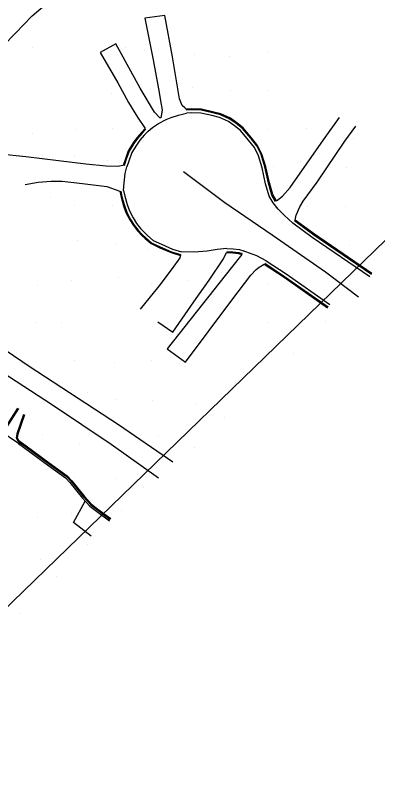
# Model space of a CAD drawing. Extents: x 1497074 to 1501343, y 481943 to 486114.
# Drawn here: x 1498273.2 to 1498460.5, y 484070.5 to 484461 of the extents above; entities that cross this region are included whole.
import ezdxf

# ---------------------------------------------------------------- set-up
doc = ezdxf.new("R2010")
doc.units = 0
for name, color, linetype in [('PH Exist DTM Boundary', 7, 'Continuous'), ('PH Exist DTM Breakline', 7, 'Continuous'), ('PH Exist DTM Point', 7, 'Continuous')]:
    doc.layers.add(name, color=color, linetype=linetype)

msp = doc.modelspace()

# ---------------------------------------------------------------- linework, layer by layer
at = {"layer": 'PH Exist DTM Boundary'}
msp.add_lwpolyline([(1497810.36, 484407.45), (1498181.14, 484070.49), (1498560.82, 484438.23), (1498186.43, 484771.69)], close=True, dxfattribs=at)
at = {"layer": 'PH Exist DTM Breakline'}
for points in [[(1498354.63, 484230.38), (1498326.64, 484249.52), (1498280.41, 484279.76), (1498244.6, 484303.99), (1498226.82, 484318.45), (1498211.99, 484332.61), (1498198.37, 484346.64), (1498193.27, 484355.52), (1498191.53, 484366.82), (1498192.79, 484372.8), (1498197.87, 484378.44), (1498217.42, 484393.9), (1498231.66, 484401.19), (1498237.63, 484406.15), (1498243.16, 484411.97), (1498247.64, 484421.34), (1498251.96, 484428.96), (1498256.57, 484434.09), (1498262.05, 484440.03), (1498267.33, 484445.56), (1498273.36, 484451.74), (1498281.92, 484460.66), (1498288.78, 484466.36)], [(1498361.53, 484412.45), (1498360.78, 484413.09), (1498359.52, 484414.33), (1498358.13, 484417.78), (1498354.39, 484439.45), (1498350.5, 484460.87), (1498340.15, 484459.37), (1498344.55, 484437.95), (1498347.17, 484422.89), (1498348.57, 484414.87), (1498349.11, 484412.12), (1498348.83, 484409.92), (1498348.49, 484408.02), (1498347.84, 484407.96), (1498345.21, 484410.98), (1498337.84, 484423.37), (1498325.25, 484446.16), (1498317.1, 484441.67), (1498326.25, 484426.11), (1498331.66, 484415.96), (1498336.44, 484408.35), (1498340.4, 484402.49)], [(1498408.14, 484365.14), (1498406.22, 484368.35), (1498404.49, 484374.39), (1498402.62, 484382.78), (1498400.65, 484389.17), (1498398.41, 484393.72), (1498395.22, 484397.76), (1498390.94, 484402.88), (1498387.58, 484405.43), (1498384.32, 484407.8), (1498379.43, 484410.1), (1498375.18, 484411.14), (1498369.38, 484412.47), (1498364.29, 484412.58), (1498361.53, 484412.45)], [(1498407.71, 484364.88), (1498405.76, 484368.15), (1498404, 484374.27), (1498402.14, 484382.65), (1498400.19, 484388.99), (1498397.98, 484393.46), (1498394.83, 484397.45), (1498390.59, 484402.51), (1498387.28, 484405.03), (1498384.06, 484407.37), (1498379.27, 484409.62), (1498375.07, 484410.65), (1498369.31, 484411.97), (1498364.3, 484412.07), (1498361.55, 484411.95)], [(1498341.85, 484401.11), (1498344.2, 484403.09), (1498347.22, 484405.09), (1498351.23, 484407.18), (1498353.7, 484408.22), (1498357.6, 484409.45), (1498361.61, 484410.45)], [(1498406.42, 484364.11), (1498404.37, 484367.55), (1498402.55, 484373.9), (1498400.69, 484382.27), (1498398.79, 484388.43), (1498396.71, 484392.65), (1498393.67, 484396.5), (1498389.55, 484401.42), (1498386.39, 484403.82), (1498383.3, 484406.07), (1498378.76, 484408.2), (1498374.72, 484409.19), (1498369.13, 484410.48), (1498364.32, 484410.57), (1498361.61, 484410.45)], [(1498408.14, 484365.14), (1498411.21, 484367.51), (1498415.17, 484372), (1498432.46, 484396.72), (1498440.66, 484408.24)], [(1498417.8, 484355.25), (1498418.34, 484357.73), (1498420.21, 484362.07), (1498421.98, 484364.91), (1498429.17, 484374.88), (1498443.39, 484395.95), (1498449.04, 484403.68)], [(1498340.4, 484402.49), (1498338.44, 484400.43), (1498335.97, 484397.68), (1498334.15, 484395.02), (1498331.64, 484390.96), (1498329.97, 484386.25), (1498328.95, 484383.4)], [(1498340.76, 484402.15), (1498338.8, 484400.1), (1498336.36, 484397.37), (1498334.57, 484394.75), (1498332.09, 484390.74), (1498330.44, 484386.08), (1498329.42, 484383.24)], [(1498341.85, 484401.11), (1498339.9, 484399.08), (1498337.54, 484396.45), (1498335.83, 484393.93), (1498333.45, 484390.09), (1498331.85, 484385.58), (1498330.83, 484382.73)], [(1498328.95, 484383.4), (1498326.06, 484382.86), (1498320.27, 484382.98), (1498309.76, 484384.1), (1498295.62, 484385.87), (1498278.74, 484387.82), (1498265.53, 484389.23), (1498258.41, 484389.76), (1498254.7, 484389.71), (1498247.71, 484388.72), (1498238.45, 484386.52), (1498225.93, 484384.17), (1498215.04, 484381.67), (1498217.12, 484376.76)], [(1498329.22, 484370.5), (1498329.51, 484374.53), (1498330.06, 484379.21), (1498330.83, 484382.73)], [(1498360.12, 484380.28), (1498381.55, 484364.25), (1498405.83, 484347.55), (1498433.5, 484328.48), (1498450.41, 484315.6)], [(1498278.35, 484373.59), (1498285.01, 484374.73), (1498291.83, 484375.27), (1498297.53, 484375.27), (1498307.94, 484374.04), (1498320.56, 484372.59), (1498327.25, 484370.11)], [(1498327.25, 484370.11), (1498327.87, 484367.06), (1498329.19, 484362.59), (1498330.36, 484359.19), (1498332.41, 484355.3), (1498334.28, 484352.4), (1498336.34, 484349.66), (1498338.68, 484347.2), (1498340.28, 484345.72), (1498343.38, 484343.08), (1498347.94, 484340.94), (1498353.74, 484338.42), (1498358.55, 484337)], [(1498327.74, 484370.21), (1498328.35, 484367.18), (1498329.67, 484362.74), (1498330.82, 484359.39), (1498332.84, 484355.56), (1498334.69, 484352.68), (1498336.72, 484349.98), (1498339.03, 484347.55), (1498340.61, 484346.09), (1498343.65, 484343.5), (1498348.15, 484341.4), (1498353.91, 484338.89), (1498358.7, 484337.48)], [(1498329.22, 484370.5), (1498329.81, 484367.54), (1498331.1, 484363.2), (1498332.2, 484359.99), (1498334.14, 484356.31), (1498335.92, 484353.54), (1498337.86, 484350.95), (1498340.08, 484348.62), (1498341.61, 484347.21), (1498344.47, 484344.77), (1498348.77, 484342.77), (1498354.42, 484340.3), (1498359.12, 484338.92)], [(1498416.61, 484353.64), (1498412.12, 484357.78), (1498409.03, 484360.93), (1498406.42, 484364.11)], [(1498161.49, 484363.27), (1498175.49, 484346.2), (1498203.7, 484319.35), (1498216.13, 484311.5), (1498251.37, 484286.57), (1498292.54, 484259.83), (1498322.77, 484239.67), (1498347.15, 484222.15)], [(1498456.3, 484325.98), (1498426.63, 484346.3), (1498416.61, 484353.64)], [(1498457.15, 484327.21), (1498427.5, 484347.52), (1498417.5, 484354.85)], [(1498457.43, 484327.63), (1498427.79, 484347.93), (1498417.8, 484355.25)], [(1498358.55, 484337), (1498358.28, 484335.82), (1498354.33, 484330.24), (1498347.42, 484321.13), (1498337.74, 484309.24)], [(1498346.9, 484302.8), (1498354.55, 484297.33), (1498365.5, 484312.98), (1498373.39, 484324.26), (1498380.83, 484335.19), (1498382.41, 484338.53)], [(1498390.17, 484337.45), (1498384.88, 484330.79), (1498351.61, 484288.84), (1498361.24, 484281.87), (1498385, 484313.98), (1498394.87, 484326.8), (1498397.64, 484329.73), (1498399.25, 484330.87), (1498401.78, 484332.51)], [(1498382.53, 484340.53), (1498377.52, 484340.04), (1498372.29, 484339.17), (1498365.55, 484338.59), (1498359.12, 484338.92)], [(1498382.41, 484338.53), (1498385.58, 484338.34), (1498388.58, 484338.05), (1498390.17, 484337.45)], [(1498382.44, 484339.03), (1498385.62, 484338.84), (1498388.69, 484338.54), (1498390.35, 484337.92)], [(1498382.53, 484340.53), (1498385.73, 484340.34), (1498389.04, 484340.02), (1498390.88, 484339.33)], [(1498402.88, 484334.18), (1498397.95, 484336.84), (1498392.35, 484338.9), (1498390.88, 484339.33)], [(1498402.06, 484332.93), (1498412.35, 484326.19), (1498434.76, 484310.43)], [(1498402.88, 484334.18), (1498413.2, 484327.43), (1498435.62, 484311.65)], [(1498401.78, 484332.51), (1498412.07, 484325.77), (1498434.47, 484310.02)], [(1498194.19, 484289.22), (1498194.42, 484287.56), (1498195.31, 484286.09), (1498196.75, 484284.92), (1498199.03, 484284), (1498212.7, 484280.57), (1498217.63, 484279.33), (1498229.28, 484271.43), (1498243.9, 484261.72), (1498262.35, 484249.11), (1498265.97, 484246.81), (1498267.74, 484246.81), (1498268.48, 484247.59), (1498275.09, 484257.97)], [(1498194.69, 484289.29), (1498194.9, 484287.73), (1498195.69, 484286.43), (1498197.01, 484285.36), (1498199.19, 484284.48), (1498212.82, 484281.06), (1498217.84, 484279.79), (1498229.56, 484271.85), (1498244.18, 484262.13), (1498262.63, 484249.53), (1498266.11, 484247.31), (1498267.52, 484247.31), (1498268.08, 484247.9), (1498274.67, 484258.24)], [(1498277.49, 484254.92), (1498274.05, 484244.89), (1498273.82, 484242.78), (1498274.52, 484241.39), (1498275.41, 484240.54), (1498278.69, 484238.26), (1498290.4, 484229.62), (1498299.74, 484222.86), (1498302.05, 484220.41), (1498308.7, 484212.26), (1498312.3, 484208.23), (1498315.65, 484205.7), (1498322.35, 484200.78)], [(1498277.96, 484254.75), (1498274.54, 484244.79), (1498274.33, 484242.88), (1498274.93, 484241.69), (1498275.73, 484240.93), (1498278.98, 484238.67), (1498290.69, 484230.03), (1498300.07, 484223.24), (1498302.42, 484220.74), (1498309.08, 484212.58), (1498312.64, 484208.6), (1498315.95, 484206.1), (1498322.64, 484201.19)], [(1498274.88, 484239.89), (1498265.77, 484246.13)], [(1498274.88, 484239.89), (1498278.2, 484237.58), (1498289.9, 484228.95), (1498299.18, 484222.23), (1498301.41, 484219.86), (1498308.06, 484211.71), (1498311.73, 484207.61), (1498315.15, 484205.02), (1498321.85, 484200.1)], [(1498312.38, 484192.15), (1498303.29, 484199.22), (1498309.42, 484210.19)]]:
    msp.add_lwpolyline(points, dxfattribs=at)
at = {"layer": 'PH Exist DTM Point'}
for p, q in [((1498282.08, 484444.07), (1498282.08, 484444.07)), ((1498329.98, 484444.06), (1498329.98, 484444.06)), ((1498339.76, 484442.68), (1498339.76, 484442.68)), ((1498404, 484442.24), (1498404, 484442.24)), ((1498365.68, 484440.63), (1498365.68, 484440.63)), ((1498384.09, 484439.79), (1498384.09, 484439.79)), ((1498364.75, 484423.45), (1498364.75, 484423.45)), ((1498322.72, 484420.57), (1498322.72, 484420.57)), ((1498342.84, 484422.55), (1498342.84, 484422.55)), ((1498384.21, 484422.04), (1498384.21, 484422.04)), ((1498403.92, 484422.31), (1498403.92, 484422.31)), ((1498282.26, 484400.14), (1498282.26, 484400.14)), ((1498304.47, 484401.95), (1498304.47, 484401.95)), ((1498323.71, 484402.52), (1498323.71, 484402.52)), ((1498404.17, 484402.07), (1498404.17, 484402.07)), ((1498423.61, 484402.6), (1498423.61, 484402.6)), ((1498448.12, 484397.56), (1498448.12, 484397.56)), ((1498287.09, 484388.64), (1498287.09, 484388.64)), ((1498303.98, 484388.01), (1498303.98, 484388.01)), ((1498320.88, 484386.05), (1498320.88, 484386.05)), ((1498420.64, 484385.44), (1498420.64, 484385.44)), ((1498406.62, 484382.74), (1498406.62, 484382.74)), ((1498444.08, 484382.15), (1498444.08, 484382.15)), ((1498291.43, 484366.81), (1498291.43, 484366.81)), ((1498303.94, 484362.94), (1498303.94, 484362.94)), ((1498323.66, 484362.56), (1498323.66, 484362.56)), ((1498424.09, 484362.15), (1498424.09, 484362.15)), ((1498443.85, 484362.38), (1498443.85, 484362.38)), ((1498305.44, 484344.51), (1498305.44, 484344.51)), ((1498324.81, 484343.19), (1498324.81, 484343.19)), ((1498445.86, 484342.08), (1498445.86, 484342.08)), ((1498341.64, 484340.13), (1498341.64, 484340.13)), ((1498326.34, 484325.36), (1498326.34, 484325.36)), ((1498379.8, 484328.08), (1498379.8, 484328.08)), ((1498284.57, 484321.69), (1498284.57, 484321.69)), ((1498302.28, 484324.26), (1498302.28, 484324.26)), ((1498343.61, 484322.6), (1498343.61, 484322.6)), ((1498361.99, 484324.15), (1498361.99, 484324.15)), ((1498403.62, 484322.6), (1498403.62, 484322.6)), ((1498283.63, 484302.62), (1498283.63, 484302.62)), ((1498296.96, 484302.46), (1498296.96, 484302.46)), ((1498403.63, 484302.58), (1498403.63, 484302.58)), ((1498433.51, 484303.08), (1498433.51, 484303.08)), ((1498417.04, 484286.2), (1498417.04, 484286.2)), ((1498303.61, 484282.6), (1498303.61, 484282.6)), ((1498343.61, 484282.6), (1498343.61, 484282.6)), ((1498324.6, 484281.66), (1498324.6, 484281.66)), ((1498360.54, 484279.44), (1498360.54, 484279.44)), ((1498310.78, 484266.03), (1498310.78, 484266.03)), ((1498325.29, 484262.44), (1498325.29, 484262.44)), ((1498344.01, 484262.22), (1498344.01, 484262.22)), ((1498366.11, 484260.22), (1498366.11, 484260.22)), ((1498381.39, 484253.51), (1498381.39, 484253.51)), ((1498287.37, 484244.6), (1498287.37, 484244.6)), ((1498347.03, 484243.32), (1498347.03, 484243.32)), ((1498306.52, 484239.83), (1498306.52, 484239.83)), ((1498365.65, 484237.76), (1498365.65, 484237.76)), ((1498304.08, 484222.41), (1498304.08, 484222.41)), ((1498324.78, 484222.1), (1498324.78, 484222.1)), ((1498339.69, 484217.14), (1498339.69, 484217.14)), ((1498328.32, 484205.24), (1498328.32, 484205.24)), ((1498284.63, 484201.64), (1498284.63, 484201.64)), ((1498302.37, 484203.79), (1498302.37, 484203.79)), ((1498310.71, 484187.85), (1498310.71, 484187.85)), ((1498286.37, 484179.98), (1498286.37, 484179.98)), ((1498294.8, 484171.18), (1498294.8, 484171.18)), ((1498275.2, 484152.27), (1498275.2, 484152.27))]:
    msp.add_line(p, q, dxfattribs=at)

doc.saveas('drawing.dxf')
